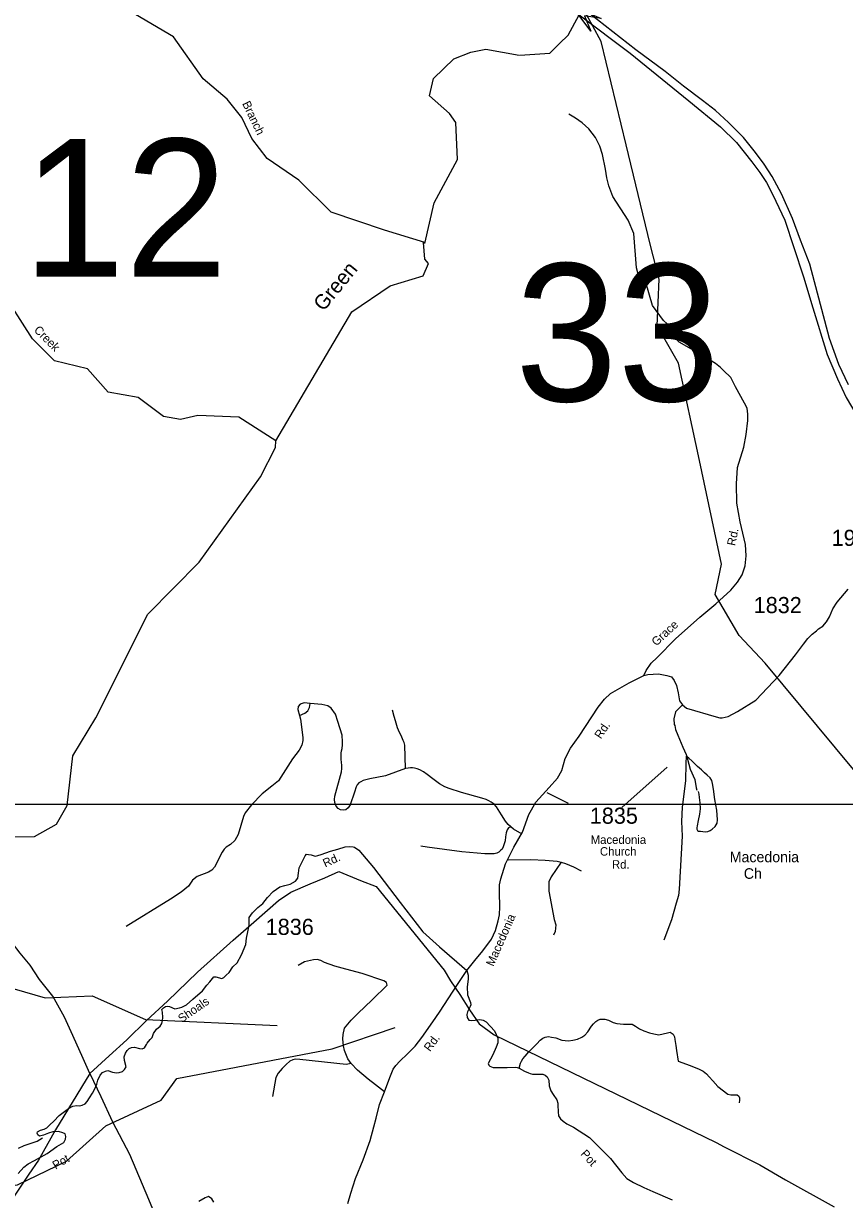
# Model space of a CAD drawing. Extents: x 884530 to 1028605, y 526725 to 653634.
# Drawn here: x 989022 to 995376, y 562581 to 571686 of the extents above; entities that cross this region are included whole.
import ezdxf

# ---------------------------------------------------------------- set-up
doc = ezdxf.new("R2010")
doc.units = 0
for name, color, linetype in [('Exist Cultural Church with Cemetery Label', 7, 'Continuous'), ('Exist Hydrographic Creek Single Shore', 7, 'Continuous'), ('Exist Hydrographic Creek Single Shore Label', 7, 'Continuous'), ('Exist Hydrographic River Shore Label', 7, 'Continuous'), ('Exist Road Non-System Type 51', 7, 'Continuous'), ('Exist Road Primary Interstate Divided Center Attributed', 7, 'Continuous'), ('Exist Road Secondary Structure Standard Bridge Attributed CELL', 7, 'Continuous'), ('Exist Road Secondary Structure Standard Bridge Number Label', 7, 'Continuous'), ('Exist Road Secondary Type 51 Attributed', 7, 'Continuous'), ('Exist Road Secondary Type 51 Label', 7, 'Continuous'), ('Exist Road Secondary Type 51 Number Label', 7, 'Continuous'), ('Exist Utilities Electrical Transmission Line', 7, 'Continuous'), ('Map Preparation Inset Cut Line', 7, 'Continuous')]:
    doc.layers.add(name, color=color, linetype=linetype)

msp = doc.modelspace()

# ---------------------------------------------------------------- linework, layer by layer
at = {"layer": 'Exist Hydrographic Creek Single Shore'}
for points in [[(992129, 569991.5), (991817.2, 570086.7), (991402.1, 570225.1), (991152.4, 570473), (990908, 570642.1), (990788.3, 570795.4), (990710.6, 570957.8), (990598.8, 571101.2), (990412.4, 571259.2), (990181.8, 571582.2), (989462.7, 572010.2), (988988.2, 572518.6), (988742.9, 572658.1), (988427.7, 572946.7), (988376.5, 573007), (988281.2, 573083.6), (988162.1, 573143.2), (988158.7, 573156.8), (987963.1, 573274.2), (987975, 573315.1), (987985.2, 573407), (987992, 573464.9), (988184.4, 573630.9), (988302.6, 573907.5)], [(992864, 571442.1), (993096.1, 571457.1), (993171.6, 571530.5), (993237.9, 571595.4), (993322, 571754.7), (993347, 571807.8), (993539.4, 572008.2), (993539.4, 572311.5), (993621.5, 572369.4), (993725.4, 572482.2), (993793, 572600.6), (993775.3, 572818.9), (993857.9, 572931.1), (994157.9, 573113.4), (994352.7, 573201.4), (994515.1, 573319.5)], [(990973.9, 568455), (990688.4, 568638), (990371.9, 568651), (990237.6, 568620.8), (990105, 568643.2), (989910.1, 568791.5), (989677.8, 568832.3), (989517.4, 569012.7), (989261.1, 569073.7), (989091.7, 569244.5), (988838.6, 569636.9), (988684.3, 569758.1), (988178.5, 570086.7), (988057.7, 570207.2), (987594.6, 570321.6), (987087.6, 570607.5), (986916.7, 570971.9), (986722, 571612.5), (986739.9, 572127.4)], [(992127.1, 569983.3), (992200.3, 570297.7), (992381, 570633.5), (992367.7, 570919.9), (992320.3, 570988.8), (992163.5, 571127.8), (992195.5, 571260.1), (992351.4, 571413.3), (992485, 571465.7), (992599, 571487.2), (992859.4, 571442)], [(990973.9, 568455), (991563.3, 569453.7), (991860.2, 569656.1), (992114.2, 569733.6), (992157.2, 569828.3), (992127.1, 569862.8), (992118.5, 569991.9)], [(988082.2, 565375.8), (988430.1, 565549.3), (988579, 565516.8), (988924.9, 565388.4), (989108.3, 565391.2), (989278.4, 565486.3), (989358.7, 565632.4), (989405.1, 566015.4), (989582.2, 566310.4), (989985.1, 567113), (990382.7, 567515.2), (990855.9, 568175.1), (990972.2, 568402.5), (990973.9, 568455)], [(986494.6, 564324.7), (986753.3, 564385.6), (987133.8, 564674.9), (987316.5, 564781.5), (987666.6, 564857.7), (987834, 564796.7), (987971, 564629.2), (988290.6, 564492.2), (988610.3, 564309.4), (989188.7, 564141.9), (989554, 564157.1), (989965, 563974.4), (990984.8, 563928.7)], [(986936, 562466.8), (987438.3, 562710.4), (987742.7, 562786.6), (988047.1, 562786.6), (988275.4, 562908.4), (988427.6, 563121.6), (988595.1, 563060.7), (988701.6, 562832.3), (988853.8, 562695.2), (988891.7, 562682.4), (988975.6, 562695.2), (989356.1, 562877.9), (989660.5, 563152.1), (990086.7, 563350), (990208.5, 563517.5), (991411, 563746), (991898, 563913.5)]]:
    msp.add_lwpolyline(points, dxfattribs=at)
at = {"layer": 'Exist Road Non-System Type 51'}
msp.add_line((993073.4, 565732), (993236.6, 565649.9), dxfattribs=at)
for points in [[(994496.2, 568944.6), (994440.3, 568999.9), (994416.6, 569023.7), (994376.6, 569052.9), (994264.8, 569124.9), (994095.8, 569220.1), (994047.9, 569267.7), (994034.7, 569308.4), (994019.4, 569340.7), (994003.9, 569361), (993975.1, 569386.5), (993889.6, 569504.3), (993838, 569682.1), (993811.5, 569714), (993779.5, 569746.1), (993765.2, 569794.1), (993745.8, 570060.5), (993701.2, 570163.9), (993583.2, 570345.8), (993552.1, 570429.3), (993537.8, 570491.2), (993525.9, 570558), (993502.7, 570671.6), (993483.8, 570737.5), (993448, 570803.4), (993397.2, 570871.3), (993346.3, 570916.5), (993293.5, 570954.2), (993242.7, 570984.3)], [(991978.2, 565916.9), (991822.8, 565859.9), (991702, 565837.3), (991671.3, 565830.9), (991652.1, 565824.5), (991632.3, 565814.9), (991617, 565807.3), (991604.3, 565792), (991596.6, 565776.7), (991583.8, 565733.4), (991550.7, 565636.1), (991534.5, 565613.5), (991516.8, 565599), (991495.9, 565595.8), (991474.9, 565597.4), (991457.3, 565608.7), (991442.7, 565626.4), (991431.4, 565653.8), (991428.3, 565678), (991431.4, 565703.7), (991483, 565892.1), (991486.2, 565917.8), (991484.6, 565943.6), (991483, 565964.6), (991481.4, 565990.3), (991479.7, 566006.4), (991479.7, 566024.1), (991481.4, 566037), (991483, 566054.7), (991487.8, 566074), (991491.1, 566101.4), (991491.1, 566125.6), (991487.8, 566177), (991454, 566281.7), (991436.4, 566338.1), (991404.1, 566384.8), (991378.3, 566402.5), (991331.6, 566413.7), (991241.7, 566422.1), (991193.2, 566426.7), (991164.2, 566415.4), (991148.1, 566397.7), (991144.9, 566373.5), (991157.8, 566328.7), (991165.8, 566301.1), (991183.5, 566157.8), (991183.5, 566135.2), (991175.4, 566099.8), (991154.5, 566059.6), (991103, 565993.5), (990996.7, 565821.2), (990945.2, 565781), (990867.9, 565723), (990787.4, 565636.1), (990737.5, 565574.9), (990724.5, 565545.9), (990684.3, 565407.4), (990657, 565360.7), (990624.8, 565328.5), (990589.3, 565309.2), (990574.8, 565293.1), (990558.7, 565268.9), (990500.7, 565153), (990479.8, 565130.5), (990454.1, 565116), (990365.5, 565080.6), (990330.1, 565053.2), (990297.9, 565008), (990241.5, 564961.4), (990159.4, 564905), (989816.4, 564695.7)], [(991157.8, 566328.7), (991199.6, 566346.1), (991223.7, 566365.5), (991235, 566389.6), (991241.7, 566422.1)], [(991978.2, 565916.9), (991972.8, 566098.1), (991971.2, 566108.9), (991968.2, 566118), (991960.5, 566135), (991943.7, 566173.4), (991931.4, 566196.4), (991917.5, 566231.7), (991900.6, 566287), (991889.8, 566319.3), (991877.5, 566370.3)], [(994149.9, 566014.4), (994149.4, 565955.5), (994144.9, 565821.5), (994120.4, 565617.6), (994115.2, 565507.5), (994119.7, 565395.1), (994097.3, 564984.3), (994090.7, 564934.4), (994074.3, 564876.3), (994036.3, 564745.3), (993978.3, 564589.7)], [(994242.8, 565739.3), (994247.7, 565718.8), (994252.1, 565694.3), (994256.6, 565651.8), (994259.5, 565605), (994253.7, 565564.8), (994244.6, 565514.9), (994235.7, 565473.9), (994232.9, 565457.6), (994234.3, 565448.6), (994239.5, 565438.2), (994246.9, 565433.7), (994261.8, 565431.5), (994278.9, 565430), (994299, 565428.6), (994319.1, 565430.8), (994335.5, 565436.8), (994352.6, 565447.1), (994375.7, 565468), (994389.8, 565495.6), (994392.1, 565520.1), (994386.9, 565595.3), (994372.3, 565677.5), (994362.3, 565757.5), (994355.6, 565802.2), (994349.6, 565824.5), (994335.5, 565844.6), (994313.2, 565865.4), (994292.3, 565884.7), (994270, 565906.4), (994238.7, 565933.1), (994219.3, 565950.3), (994196.4, 565974), (994170.2, 565998.6), (994149.9, 566014.4)], [(992792.8, 565465.2), (992771.9, 565485.5), (992753.3, 565509.3), (992722.5, 565559.8), (992681.8, 565621.4), (992663.9, 565640.6), (992640.7, 565658), (992624.4, 565668.4), (992603.5, 565677.1), (992568.1, 565687), (992410.8, 565731.1), (992316.1, 565761.9), (992283, 565776.4), (992242.4, 565798.4), (992189.5, 565836.8), (992147, 565871), (992118.2, 565892.5), (992089.1, 565907), (992068.2, 565914.6), (992047.9, 565920.4), (992032.8, 565922.1), (992016.5, 565922.1), (992000.3, 565921.6), (991978.2, 565916.9)], [(992792.8, 565465.2), (992776, 565457.6), (992764.4, 565443.1), (992756.8, 565418.8), (992753.3, 565388.6), (992751, 565358.4), (992742.8, 565333.9), (992734.7, 565310.2), (992725.4, 565294.5), (992713.8, 565281.7), (992701, 565271.2), (992685.9, 565262), (992665.6, 565257.3), (992633.7, 565256.8), (992591.3, 565257.3), (992413.7, 565273), (992145.4, 565309.6), (992096.1, 565317.1)], [(992880.7, 565409.4), (992815.4, 565449), (992792.8, 565465.2)], [(992772.9, 565210), (992949, 565213.5), (993060.2, 565207.8), (993152.5, 565200.2), (993182.6, 565191.4)], [(993182.6, 565191.4), (993105.6, 565079.9), (993087.8, 565040.5), (993087.8, 565011.1), (993087.8, 564967.8), (993129.2, 564749.5), (993141, 564708.3), (993137, 564655.1), (993125.2, 564627.6)], [(993182.6, 565191.4), (993216.6, 565181.4), (993278.9, 565156.9), (993339.1, 565124.9)], [(991556.8, 563634.5), (991531.1, 563670.2), (991506.6, 563735.3), (991498.5, 563769.9), (991493.7, 563825.5), (991496.5, 563857.9), (991506.3, 563906.6), (991559.1, 563968), (991609.5, 564020.1), (991720.1, 564127.5), (991835.4, 564241.2), (991832.2, 564261.8), (991811.7, 564274.4), (991642.7, 564329.6), (991518, 564362.8), (991432.6, 564387.6), (991352.2, 564416.5), (991322.1, 564432.3), (991293.7, 564440.2), (991267, 564437), (991197.5, 564419.7), (991148.5, 564392.8)], [(992857.9, 563597.3), (992869.8, 563635.4), (992876.2, 563651.4), (992887.7, 563669.7), (992904.1, 563690.2), (992931.9, 563724.5), (992966.2, 563758.1), (992993.8, 563785.7), (993020.3, 563813.6), (993040.2, 563829.6), (993059.4, 563837.9), (993085, 563841.4), (993108.8, 563837.9), (993143, 563831.8), (993188.5, 563813.6), (993214.8, 563811), (993239.1, 563809.7), (993272.4, 563813.6), (993309.6, 563821.3), (993344.2, 563837.9), (993367.3, 563853.3), (993390.3, 563877.7), (993418.5, 563923.8), (993432.6, 563941.7), (993451.8, 563958.4), (993465.9, 563969.9), (993485.1, 563976.3), (993504.4, 563976.3), (993521, 563976.3), (993549.2, 563969.9), (993585.1, 563952), (993613.3, 563943), (993665.8, 563939.2), (993704.2, 563937.9), (993733.7, 563939.2), (993758.1, 563923.8), (993790.1, 563903.3), (993823.4, 563886.6), (993867, 563870), (993901.6, 563862.3), (993940, 563855.9), (993973.3, 563863.6), (994005.3, 563871.2), (994027.1, 563875.1), (994050.2, 563859.7), (994060.4, 563839.2), (994063, 563820), (994070.7, 563773.8), (994075.8, 563734.1), (994088.6, 563650.8)], [(991556.8, 563634.5), (991520.1, 563626.1), (991161.1, 563664.9), (991124.8, 563668), (991105.9, 563661.7), (991083.8, 563652.2), (991055.4, 563626.1), (991023.8, 563595.4), (990991.9, 563559.2), (990975.4, 563526.2), (990949.5, 563377.4)], [(994088.6, 563650.8), (994180.9, 563617.5), (994252.6, 563590.6), (994282.1, 563573.9), (994309, 563553.4), (994329.5, 563530.3), (994356.4, 563498.3), (994394.9, 563456), (994474.3, 563395.8), (994496.1, 563390.6), (994524.3, 563390.6), (994544.8, 563391.9), (994558.9, 563381.7), (994562.7, 563367.6), (994564, 563349.6), (994561.4, 563327.8)], [(991816.7, 563414.3), (991746.8, 563468.3), (991688.7, 563513.3), (991608, 563583.2), (991556.8, 563634.5)], [(988983.2, 562979.2), (989027.8, 562997.5), (989096.7, 563021.1), (989127.1, 563032.1), (989149.6, 563045.4), (989168.1, 563058.7)], [(990496.3, 562559.5), (990480.6, 562586.3), (990454.5, 562604.3), (990426.9, 562592.7), (990378, 562565.8)]]:
    msp.add_lwpolyline(points, dxfattribs=at)
at = {"layer": 'Exist Road Primary Interstate Divided Center Attributed'}
for points in [[(993322, 571754.7), (993716.3, 571456), (993965.5, 571256.5), (994171.8, 571087.8), (994415.8, 570885.9), (994539.7, 570766.4), (994659.1, 570616.2), (994720.3, 570534), (994771.9, 570455.9), (994822, 570360), (994914.1, 570163.1), (994984.6, 569953.3), (995058.4, 569725.1), (995130.9, 569486), (995242.9, 569124.3), (995321.8, 568936.3), (995390.3, 568791.2), (995479.5, 568637.6), (995573.9, 568511.8), (995656.4, 568398.3), (995772.9, 568281.8), (995820.1, 568241.3)], [(995407.3, 568887.6), (995331.8, 569045.4), (995259.1, 569248.5), (995107.1, 569824.1), (995034.9, 570008.7), (994973.1, 570176.3), (994888.3, 570367.4), (994817.6, 570501.6), (994754.2, 570597.5), (994688.6, 570686.7), (994595.7, 570803.2), (994479.2, 570921.3), (994376.8, 571012), (994276.5, 571090.1), (994131.3, 571201.5), (993988.3, 571315.1), (993760.6, 571484), (993347, 571807.8)]]:
    msp.add_lwpolyline(points, dxfattribs=at)
at = {"layer": 'Exist Road Secondary Structure Standard Bridge Attributed CELL'}
msp.add_lwpolyline([(993413.3, 571626), (993267.8, 571821.7), (993491.6, 571725), (993363.4, 571746)], close=True, dxfattribs=at)
at = {"layer": 'Exist Road Secondary Type 51 Attributed'}
for points in [[(993822.5, 566636.9), (993841.6, 566676.7), (993880, 566732.7), (993927.1, 566778.4), (994068.7, 566921.5), (994257.4, 567089.6), (994381.2, 567192.8), (994496.2, 567299), (994549.3, 567360.9), (994584.6, 567416.9), (994608.2, 567487.7), (994614.1, 567564.4), (994611.2, 567652.9), (994569.9, 567826.9), (994543.4, 567971.4), (994540.4, 568121.8), (994549.3, 568248.6), (994596.4, 568404.9), (994614.1, 568505.2), (994628.9, 568611.4), (994628.9, 568661.5), (994623, 568708.7), (994602.3, 568746.1), (994531.6, 568872), (994496.2, 568944.6)], [(994121.7, 566411.3), (994154.2, 566386.2), (994384.1, 566316.9), (994412.2, 566311), (994429.9, 566311), (994475.6, 566319.8), (994549.3, 566358.2), (994689.1, 566447.5), (994870.4, 566638.6), (994996, 566797.6), (995057.9, 566880.2), (995091.6, 566923.7), (995126.4, 566958.5), (995159.9, 566983.6), (995175.8, 566999.6), (995209.7, 567020.3), (995236.3, 567052.7), (995259.8, 567091.1), (995286.8, 567155.2), (995318.8, 567205.5), (995405.3, 567307.3)], [(992452.7, 564354.9), (992513.9, 564430.8), (992577.4, 564506.4), (992643.4, 564595.7), (992675.9, 564663.4), (992696.7, 564739.6), (992705, 564785.3), (992709.1, 564846.2), (992705, 564957), (992706.4, 565016.6), (992717.4, 565063.6), (992751.5, 565179.8), (992817.6, 565309.4), (992883.3, 565424.9), (992933.6, 565562.5), (992986.4, 565657.8), (993089.6, 565771.6), (993155.7, 565843), (993187.4, 565901.3), (993213.9, 565996.5), (993256.2, 566075.9), (993321.8, 566167.4), (993469.9, 566392.4), (993518.8, 566455.5), (993565.9, 566498.3), (993636.7, 566541), (993710.4, 566582.3), (993822.5, 566636.9)], [(993822.5, 566636.9), (993854.9, 566645.7), (993937.5, 566650.2), (994000.8, 566638.4), (994036.2, 566626.6), (994058.3, 566600), (994076, 566561.7), (994087.7, 566503.8), (994098.1, 566442.2), (994121.7, 566411.3)], [(994121.7, 566411.3), (994067.8, 566356.9), (994054.3, 566302.8), (994057, 566259.5), (994062.4, 566251.4), (994067.8, 566219), (994086.8, 566175), (994123.7, 566083.6), (994150, 566026.9), (994160.7, 565990.4), (994182.7, 565912.9), (994217.9, 565833.7), (994227.3, 565767.2), (994233, 565749.9)], [(990441.2, 564241.4), (990464, 564266.6), (990496.2, 564304.7), (990511.4, 564304), (990557.1, 564293), (990572.3, 564299.2), (990591.7, 564316.5), (990612.5, 564338.7), (990642.9, 564383), (990676.2, 564412.1), (990709.4, 564474.4), (990743.3, 564556.1), (990748.2, 564604.6), (990757.8, 564652.3), (990768.9, 564705.7), (990767.5, 564764.5), (990795.2, 564801.2), (990836.1, 564840.7), (990873.5, 564873.2), (990910.2, 564919.6), (990953.8, 564965.3), (991005, 565002), (991043.8, 565012.4), (991086, 565022.8), (991127.5, 565044.9), (991144.9, 565069.9), (991150.4, 565106.6), (991156.6, 565148.8), (991176.7, 565190.4), (991202.7, 565240.9), (991212.4, 565254.8), (991228.9, 565251.7), (991249.7, 565248.5), (991279.5, 565239.5), (991298.9, 565243), (991326.6, 565252.7), (991398.2, 565277.6), (991455, 565292.1), (991511.8, 565311.5), (991548.5, 565314.3), (991572.2, 565312.3), (991584.5, 565309.5), (991616.3, 565285.9), (991731.8, 565150.8), (991938.1, 564880.8), (992112.6, 564653.2), (992242.2, 564536.8), (992452.7, 564354.9)], [(991532.5, 562549), (991554.7, 562629), (991591.4, 562741.9), (991650.9, 562888.7), (991704.2, 563036.2), (991734.7, 563142.1), (991751.3, 563210.7), (991778.3, 563317.3), (991816.7, 563414.3), (991856.6, 563524.4), (991883.6, 563588.8), (991904.3, 563618.5), (991934.1, 563651.1), (991994.7, 563707.9), (992053.5, 563768.1), (992105.4, 563833.9), (992190.2, 563955), (992242.2, 564030.5), (992379.9, 564246.6), (992452.7, 564354.9)], [(992452.7, 564354.9), (992462.3, 564318.6), (992464.6, 564286.6), (992456.4, 564227.4), (992458.6, 564165.9), (992480.4, 564105.1), (992483.4, 564087.3), (992479.6, 564075.1), (992457.1, 564033.9), (992452.3, 564011.8), (992456.4, 563990.4), (992469.1, 563969.4), (992489.7, 563966.1), (992518.8, 563968.9), (992553.4, 563973.1), (992579.7, 563968.9), (992603.7, 563955.9), (992668.1, 563886.1), (992692.1, 563829.9), (992694, 563793.1), (992681.2, 563760), (992655, 563701.6), (992618.3, 563634.1), (992623.3, 563621.3), (992631.8, 563613.9), (992643.4, 563608.1), (992655.8, 563603.4), (992685, 563601.9), (992765.9, 563602.6), (992826.5, 563605.3), (992841.6, 563602.1), (992857.9, 563597.3), (992899.9, 563574.2), (992930.7, 563560.1), (992942.8, 563555.3), (992960.4, 563550.5), (992977.4, 563550), (993041, 563550.9), (993059.1, 563544.4), (993074, 563530.6), (993086.7, 563504.4), (993089.7, 563461.6), (993102.5, 563421.9), (993121.6, 563392.6), (993150.1, 563351.4), (993157.8, 563327), (993157.8, 563310.4), (993160.6, 563260.6), (993163.6, 563227.6), (993178.9, 563205.8), (993199.9, 563187.8), (993226.2, 563166.1), (993279.4, 563139.8), (993403.4, 563060.3), (993565.7, 562898.3), (993652.6, 562788.1), (993692.3, 562743.8), (993743.7, 562711.9), (993822.4, 562672.6), (993892.1, 562643.3), (994042.4, 562577.3)], [(988981.4, 562782.8), (989023.7, 562830.5), (989059.2, 562857.5), (989106.4, 562883.8), (989203.9, 562937.9), (989280.9, 562989.7), (989333.8, 563021), (989347.6, 563048), (989349, 563068.7), (989344.1, 563088.1), (989325.2, 563097.8), (989291.9, 563105.9), (989247.9, 563104.1), (989214.7, 563094.4), (989178, 563077.7), (989146.8, 563070.1), (989132.3, 563081.2), (989126.8, 563093), (989130.9, 563104.1), (989153.1, 563116.5), (989181.4, 563124.8), (989203.6, 563135.2), (989225.8, 563157.4), (989256.9, 563187.8), (989299.1, 563231.5), (989369.4, 563284.8), (989404.7, 563302.8), (989432.4, 563307.6), (989458.7, 563306.9), (989475.9, 563312.1), (989499.2, 563322.2), (989513.8, 563339.5), (989533.1, 563367.2), (989556, 563403.9), (989572.3, 563433), (989590.3, 563473.1), (989598.6, 563504.3), (989615.2, 563543.7), (989633.2, 563563.1), (989656.4, 563574.2), (989673.7, 563578.4), (989709.7, 563566.6), (989740.8, 563560.4), (989763.2, 563564.9), (989787.2, 563572.8), (989803.1, 563586.7), (989815.6, 563606.8), (989802.9, 563657.6), (989800.4, 563685.7), (989811.5, 563714.8), (989823.9, 563733.5), (989840.5, 563749.4), (989857.8, 563756.3), (989880, 563759.1), (989920.8, 563748.7), (989940.2, 563748), (989958.9, 563754.2), (989975.2, 563779.9), (989979.3, 563791.6), (990002.9, 563818.6), (990017.4, 563836), (990029.2, 563866.4), (990052, 563899), (990079.4, 563921.8), (990093.2, 563943.3), (990097.4, 563967.5), (990100.8, 563989), (990096.7, 564031.2), (990092.5, 564050.6), (990105, 564065.2), (990120.2, 564075.5), (990134.8, 564077.6), (990151.4, 564076.2), (990194.3, 564057.2), (990230.3, 564063.8), (990246.9, 564068.6), (990283.6, 564088.7), (990332.8, 564131.6), (990407.9, 564196), (990441.2, 564241.4)]]:
    msp.add_lwpolyline(points, dxfattribs=at)
at = {"layer": 'Exist Road Secondary Type 51 Label'}
msp.add_lwpolyline([(993653.8, 565616.7), (994004.6, 565928.9)], dxfattribs=at)
at = {"layer": 'Exist Utilities Electrical Transmission Line'}
for points in [[(998026.2, 562899.2), (997476.2, 563509.9), (996815, 564264.5), (996258.8, 564929.6), (995446.8, 565909.5), (994762, 566734.8), (994560.9, 566947.7), (994375.4, 567266.1), (994423.3, 567500.6), (994253.8, 568302.9), (994091, 569056.9), (993926.5, 569344.5), (993942.6, 569706.3), (993873.4, 569978.8), (993687.1, 570747.4), (993493.5, 571548.5), (993363.4, 571785), (993202.6, 572064.6), (992952.5, 572309.4)], [(989535.5, 563555.5), (989686.3, 563692.3), (989820.6, 563817.8), (989973.9, 563966.6), (990137.3, 564116.9), (990369.1, 564341.1), (990645.9, 564587.6), (990804.8, 564728.3), (990994.8, 564895.9), (991091.1, 564960.6), (991241.5, 565025.4), (991353, 565071.5), (991462.8, 565119.7), (991630.5, 565051.9), (991751, 565003.7), (992278.9, 564355.1), (992328, 564273.3), (992398.5, 564168.8), (992474.3, 564048), (992548.8, 563941.3), (992664.5, 563854.9), (994383.8, 563020.9), (994445.1, 562987.3), (994720.5, 562848.1), (994918.9, 562733.3), (995296.1, 562522.6)], [(989535.5, 563555.5), (989483.4, 563671.4), (989403.6, 563850.2), (989340.4, 563992.5), (989248.1, 564155.8), (989146.5, 564285.3), (989074.2, 564394), (988995.3, 564486.8), (988876.6, 564642.9), (988750.3, 564809.5), (988654.7, 564936.8), (988628, 564971.8)], [(989535.5, 563555.5), (989270.1, 563120.7), (989138.2, 562885.6), (989064.3, 562776.1), (989028.2, 562721.4), (988809.2, 562402.7), (988412.6, 561910.3), (988308.8, 561789.8), (988240.9, 561672.1), (988218.8, 561515.6)], [(989535.5, 563555.5), (989619.3, 563378.3), (989710.6, 563181), (989842.1, 562931.2), (989990.1, 562583.9), (990097.3, 562322.1)]]:
    msp.add_lwpolyline(points, dxfattribs=at)
at = {"layer": 'Map Preparation Inset Cut Line'}
msp.add_lwpolyline([(1000725.2, 565640.1), (964100.1, 565640.1), (964100.1, 551156.3), (1000725.2, 551156.3)], close=True, dxfattribs=at)

# ---------------------------------------------------------------- texts
at = {"layer": 'Exist Cultural Church with Cemetery Label'}
for s, p in [('Macedonia', (994487.8, 565192)), ('Ch', (994596.8, 565063.6))]:
    msp.add_text(s, height=82.02, dxfattribs=at).set_placement(p)
at = {"layer": 'Exist Hydrographic Creek Single Shore Label'}
for s, rotation, p in [('Branch', 295.57276, (990712.9, 571067)), ('Branch', 295.57276, (990712.9, 571067)), ('Creek', 314.76691, (989098.2, 569307.8)), ('Creek', 314.76691, (989098.2, 569307.8))]:
    msp.add_text(s, height=65.62, rotation=rotation, dxfattribs=at).set_placement(p)
at = {"layer": 'Exist Hydrographic River Shore Label'}
msp.add_text('Green', height=114.83, rotation=50.72944, dxfattribs=at).set_placement((991344.4, 569451.7))
msp.add_text('Green', height=114.83, rotation=50.72944, dxfattribs=at).set_placement((991344.4, 569451.7))
at = {"layer": 'Exist Road Secondary Structure Standard Bridge Number Label'}
for s, p in [('112', (988221.8, 569726.9)), ('33', (992826.7, 568761.7))]:
    msp.add_text(s, height=1066.27, dxfattribs=at).set_placement(p)
at = {"layer": 'Exist Road Secondary Type 51 Label'}
for s, rotation, p in [('Rd.', 78.3571, (994529.6, 567638.4)), ('Grace', 42.64821, (993919.5, 566862)), ('Rd.', 56.08469, (993490.2, 566141.6)), ('Rd.', 24.57491, (991357.1, 565150.7)), ('Macedonia', 66.2276, (992658.5, 564380.6)), ('Shoals', 34.91759, (990246.9, 563946.5)), ('Rd.', 53.48187, (992167.7, 563721.4)), ('Pot', 30.60454, (989270.5, 562811.3)), ('Pot', 312.38979, (993329.3, 562930.1))]:
    msp.add_text(s, height=65.62, rotation=rotation, dxfattribs=at).set_placement(p)
for s, p in [('Macedonia', (993411.7, 565334.1)), ('Church', (993483.4, 565243.3)), ('Rd.', (993576.3, 565142.4))]:
    msp.add_text(s, height=65.62, dxfattribs=at).set_placement(p)
at = {"layer": 'Exist Road Secondary Type 51 Number Label'}
for s, p in [('1919', (995276.4, 567641.6)), ('1832', (994673.6, 567120.8)), ('1835', (993405.1, 565490)), ('1836', (990896.7, 564629.2))]:
    msp.add_text(s, height=125, dxfattribs=at).set_placement(p)

doc.saveas('drawing.dxf')
